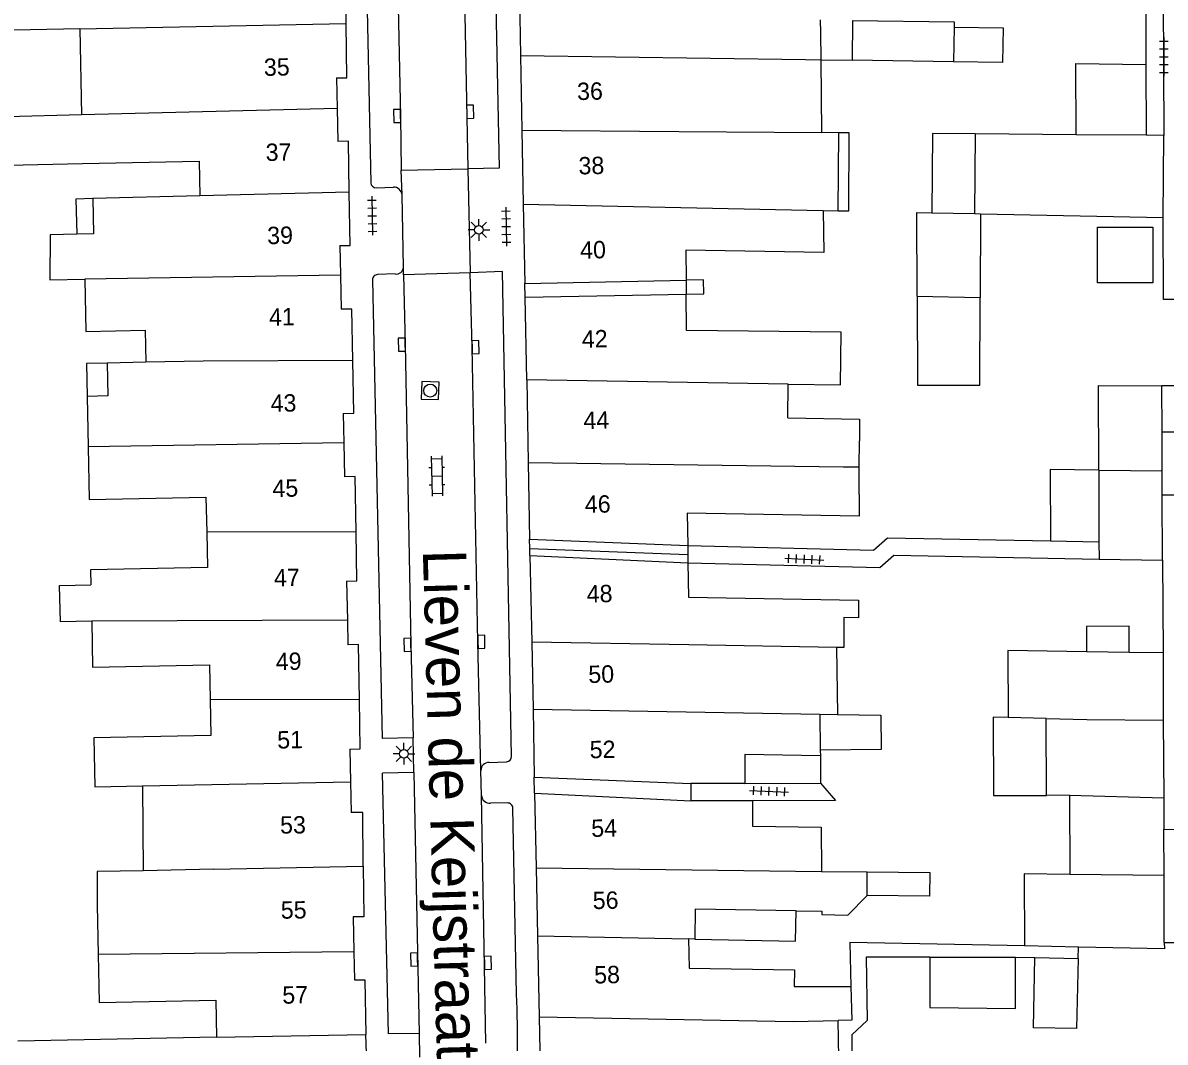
# Model space of a CAD drawing. Extents: x 132998 to 136004, y 396998 to 398512.
# Drawn here: x 133158 to 133223.8, y 397361.7 to 397420.4 of the extents above; entities that cross this region are included whole.
import ezdxf

# ---------------------------------------------------------------- set-up
doc = ezdxf.new("R2010")
doc.units = 0
for name, color, linetype in [('gg-afsc-erfafscheiding', 7, 'Continuous'), ('gg-anno-huisnummerreeks BGT', 7, 'Continuous'), ('gg-anno-openbare ruimte label', 7, 'Continuous'), ('gg-bbg-gedigitaliseerde bebouwing', 7, 'Continuous'), ('gg-bbg-gedigitaliseerde bebouwing onder overbouw', 7, 'Continuous'), ('gg-bbg-gedigitaliseerde bijgebouw', 7, 'Continuous'), ('gg-bbg-gedigitaliseerde overbouw', 7, 'Continuous'), ('gg-bbg-hoofdgebouw', 7, 'Continuous'), ('gg-bbg-luifel en loopbrug', 7, 'Continuous'), ('gg-bbg-onder overbouw', 7, 'Continuous'), ('gg-bbg-pand overbouw', 7, 'Continuous'), ('gg-bbg-tussenscheiding', 7, 'Continuous'), ('gg-bbg-tussenscheiding niveau 01', 7, 'Continuous'), ('gg-knt-verharding', 7, 'Continuous'), ('gg-knt-verharding nz', 7, 'Continuous'), ('gt-grn-weggrens', 7, 'Continuous'), ('gt-symb-klinker verharding', 7, 'Continuous'), ('gt-symb-kolk', 7, 'Continuous'), ('gt-symb-lichtmast', 7, 'Continuous'), ('gt-symb-rioolschacht', 7, 'Continuous'), ('gt-symb-tegel verharding', 7, 'Continuous')]:
    doc.layers.add(name, color=color, linetype=linetype)

# ---------------------------------------------------------------- blocks, each defined once
blk = doc.blocks.new('gt0-TEG1')
at = {"layer": 'gt-symb-tegel verharding'}
for p, q in [((-1.125, 0), (1.125, 0)), ((-0.9, -0.25), (-0.9, 0.25)), ((-0.45, -0.25), (-0.45, 0.25)), ((0, -0.25), (0, 0.25)), ((0.45, -0.25), (0.45, 0.25)), ((0.9, -0.25), (0.9, 0.25))]:
    blk.add_line(p, q, dxfattribs=at)
blk = doc.blocks.new('gt0-KOLK')
at = {"layer": 'gt-symb-kolk'}
blk.add_lwpolyline([(0, 0), (0.375, 0), (0.375, 0.4), (-0.375, 0.4), (-0.375, 0), (0, 0)], dxfattribs=at)
blk = doc.blocks.new('gt0-RS')
at = {"layer": 'gt-symb-rioolschacht'}
blk.add_lwpolyline([(-0.5, -0.5), (0.5, -0.5), (0.5, 0.5), (-0.5, 0.5)], close=True, dxfattribs=at)
blk.add_circle((0, 0), 0.375, dxfattribs=at)
blk = doc.blocks.new('gt0-KL1')
at = {"layer": 'gt-symb-klinker verharding'}
for p, q in [((-1.15, 0.3), (1.15, 0.3)), ((-1, -0.3), (-1, 0.3)), ((-0.5, 0.3), (-0.5, 0.45)), ((0, -0.3), (0, 0.3)), ((0.5, 0.3), (0.5, 0.45)), ((1, -0.3), (1, 0.3)), ((-1.15, -0.3), (1.15, -0.3)), ((-0.5, -0.45), (-0.5, -0.3)), ((0.5, -0.45), (0.5, -0.3))]:
    blk.add_line(p, q, dxfattribs=at)
blk = doc.blocks.new('gt0-LMAST')
at = {"layer": 'gt-symb-lichtmast'}
for p, q in [((-0.182, 0.173), (-0.447, 0.438)), ((-0.005, 0.246), (-0.005, 0.621)), ((0.172, 0.173), (0.437, 0.438)), ((-0.255, -0.004), (-0.63, -0.004)), ((-0.182, -0.181), (-0.447, -0.446)), ((-0.005, -0.254), (-0.005, -0.629)), ((0.437, -0.446), (0.172, -0.181)), ((0.245, -0.004), (0.62, -0.004))]:
    blk.add_line(p, q, dxfattribs=at)
blk.add_circle((-0.005, -0.004), 0.25, dxfattribs=at)

msp = doc.modelspace()

# ---------------------------------------------------------------- linework, layer by layer
at = {"layer": 'gg-afsc-erfafscheiding'}
for p, q in [((133223.702, 397423.512), (133223.732, 397413.948)), ((133161.275, 397420.087), (133154.391, 397419.949)), ((133223.67, 397389.474), (133223.694, 397384.132)), ((133215.185, 397366.607), (133216.316, 397366.584)), ((133218.801, 397366.532), (133218.815, 397367.189)), ((133169.162, 397361.995), (133157.719, 397361.768))]:
    msp.add_line(p, q, dxfattribs=at)
for points in [[(133195.668, 397422.601), (133222.702, 397422.515), (133222.701, 397418.032)], [(133224.698, 397404.497), (133223.717, 397404.497), (133223.699, 397409.215)], [(133196.219, 397404.804), (133197.238, 397404.824), (133197.223, 397405.624), (133196.213, 397405.604)], [(133196.307, 397390.321), (133207.017, 397390.06), (133207.82, 397390.766), (133217.214, 397390.593)], [(133196.324, 397389.321), (133207.383, 397389.051), (133208.189, 397389.759), (133220.008, 397389.542)], [(133203.967, 397376.637), (133204.819, 397375.64), (133200.043, 397375.621)], [(133215.707, 397367.254), (133205.653, 397367.463), (133205.705, 397364.923)], [(133210.26, 397366.607), (133206.585, 397366.607), (133206.656, 397362.968), (133205.758, 397362.13), (133205.758, 397357.256)]]:
    msp.add_lwpolyline(points, dxfattribs=at)
at = {"layer": 'gg-bbg-gedigitaliseerde bebouwing'}
for p, q in [((133161.275, 397420.087), (133161.374, 397415.135)), ((133204.039, 397414.109), (133203.99, 397418.303)), ((133205.017, 397414.101), (133204.039, 397414.109)), ((133204.98, 397409.6), (133205.017, 397414.101)), ((133168.197, 397410.461), (133162.03, 397410.308)), ((133204.104, 397409.626), (133204.151, 397407.208)), ((133204.104, 397409.626), (133204.98, 397409.6)), ((133165.08, 397400.878), (133162.86, 397400.835)), ((133202.07, 397397.679), (133202.095, 397399.612)), ((133161.697, 397398.917), (133161.755, 397396.002)), ((133206.196, 397394.851), (133206.205, 397396.358)), ((133206.186, 397393.264), (133206.196, 397394.851)), ((133204.889, 397384.454), (133204.931, 397380.588)), ((133203.926, 397380.605), (133204.931, 397380.588)), ((133203.926, 397380.605), (133203.948, 397378.53)), ((133203.948, 397378.53), (133203.951, 397378.213)), ((133164.885, 397376.471), (133164.926, 397371.589)), ((133199.607, 397376.619), (133196.482, 397376.607)), ((133200.043, 397375.621), (133196.486, 397375.607)), ((133200.043, 397375.621), (133200.049, 397374.159)), ((133204.021, 397371.552), (133206.65, 397371.521)), ((133206.65, 397370.155), (133206.65, 397371.521)), ((133196.719, 397367.653), (133196.362, 397367.66)), ((133202.437, 397364.915), (133205.705, 397364.923)), ((133169.162, 397361.995), (133177.77, 397362.16))]:
    msp.add_line(p, q, dxfattribs=at)
for points in [[(133203.99, 397418.303), (133203.972, 397419.85), (133203.964, 397420.601)], [(133161.275, 397420.087), (133167.992, 397420.221), (133176.624, 397420.394)], [(133161.374, 397415.135), (133157.092, 397415.025), (133157.148, 397412.241), (133161.43, 397412.327)], [(133161.43, 397412.327), (133168.157, 397412.461), (133168.197, 397410.461)], [(133162.03, 397410.308), (133162.07, 397408.27), (133161.102, 397408.254)], [(133161.102, 397408.254), (133159.569, 397408.228), (133159.556, 397405.633), (133161.563, 397405.665)], [(133204.151, 397407.208), (133196.201, 397407.344), (133196.213, 397405.604)], [(133161.563, 397405.665), (133161.623, 397402.652), (133165.043, 397402.721), (133165.08, 397400.878)], [(133202.095, 397399.612), (133205.109, 397399.578), (133205.143, 397402.614), (133196.233, 397402.714), (133196.219, 397404.804)], [(133162.86, 397400.835), (133162.896, 397398.94), (133161.697, 397398.917)], [(133202.07, 397397.679), (133206.213, 397397.608), (133206.205, 397396.358)], [(133161.755, 397396.002), (133161.815, 397392.976), (133168.552, 397393.11), (133168.592, 397391.093)], [(133206.186, 397393.264), (133206.178, 397392.013), (133196.277, 397392.183), (133196.307, 397390.321)], [(133168.592, 397391.093), (133168.633, 397389.062), (133161.906, 397388.928), (133161.923, 397388.06)], [(133196.324, 397389.321), (133196.356, 397387.348), (133206.147, 397387.18), (133206.141, 397386.163), (133205.295, 397386.178), (133205.298, 397384.447), (133204.889, 397384.454)], [(133161.965, 397385.96), (133160.165, 397385.921), (133160.12, 397388.021), (133161.923, 397388.06)], [(133161.965, 397385.96), (133162.018, 397383.311), (133168.745, 397383.445), (133168.785, 397381.427)], [(133168.785, 397381.427), (133168.826, 397379.387), (133162.099, 397379.253), (133162.155, 397376.417), (133164.885, 397376.471)], [(133203.951, 397378.213), (133199.601, 397378.288), (133199.607, 397376.619)], [(133200.049, 397374.159), (133203.995, 397374.091), (133204.021, 397371.552)], [(133164.926, 397371.589), (133162.275, 397371.536), (133162.291, 397369.598), (133162.348, 397366.763)], [(133202.553, 397369.284), (133204.045, 397369.258), (133204.042, 397369.058), (133205.534, 397369.032), (133206.65, 397370.155)], [(133202.553, 397369.284), (133196.746, 397369.383), (133196.719, 397367.653)], [(133196.362, 397367.66), (133196.387, 397365.98), (133202.461, 397365.876), (133202.437, 397364.915)], [(133162.348, 397366.763), (133162.403, 397364), (133169.119, 397364.134), (133169.162, 397361.995)], [(133205.705, 397364.923), (133205.755, 397362.981), (133204.978, 397362.961)], [(133202.345, 397358.686), (133205.062, 397358.661), (133204.978, 397362.961)]]:
    msp.add_lwpolyline(points, dxfattribs=at)
at = {"layer": 'gg-bbg-gedigitaliseerde bebouwing onder overbouw'}
for p, q in [((133186.922, 397405.423), (133196.213, 397405.604)), ((133186.937, 397404.623), (133196.219, 397404.804))]:
    msp.add_line(p, q, dxfattribs=at)
at = {"layer": 'gg-bbg-gedigitaliseerde bijgebouw'}
for p, q in [((133205.812, 397420.574), (133205.779, 397418.277)), ((133211.651, 397420.189), (133211.622, 397418.192)), ((133211.622, 397418.192), (133205.779, 397418.277)), ((133222.701, 397418.032), (133222.717, 397413.956)), ((133212.865, 397414.039), (133212.836, 397409.442)), ((133218.69, 397413.989), (133212.865, 397414.039)), ((133223.732, 397413.948), (133222.717, 397413.956)), ((133223.699, 397409.215), (133223.732, 397413.948)), ((133210.379, 397409.494), (133212.836, 397409.442)), ((133213.184, 397409.435), (133213.162, 397404.611)), ((133213.184, 397409.435), (133223.699, 397409.215)), ((133223.636, 397396.871), (133226.381, 397396.882)), ((133223.646, 397394.62), (133223.636, 397396.871)), ((133219.987, 397394.668), (133220.004, 397390.541)), ((133223.652, 397393.244), (133223.646, 397394.62)), ((133223.67, 397389.474), (133223.652, 397393.244)), ((133220.004, 397390.541), (133220.008, 397389.542)), ((133220.008, 397389.542), (133223.67, 397389.474)), ((133223.694, 397384.132), (133221.75, 397384.165)), ((133223.694, 397384.132), (133223.711, 397380.266)), ((133216.954, 397380.361), (133214.775, 397380.412)), ((133216.972, 397375.928), (133216.954, 397380.361)), ((133223.711, 397380.266), (133223.732, 397375.796)), ((133218.301, 397375.933), (133216.972, 397375.928)), ((133218.301, 397375.933), (133218.319, 397371.381)), ((133223.732, 397375.796), (133223.74, 397373.959)), ((133224.74, 397373.952), (133223.74, 397373.959)), ((133218.815, 397367.189), (133215.707, 397367.254)), ((133210.26, 397366.607), (133215.185, 397366.607)), ((133216.316, 397366.584), (133218.801, 397366.532))]:
    msp.add_line(p, q, dxfattribs=at)
for points in [[(133205.812, 397420.574), (133211.655, 397420.489), (133211.651, 397420.189)], [(133218.69, 397413.989), (133218.674, 397418.09), (133222.701, 397418.032)], [(133209.535, 397404.693), (133209.516, 397409.512), (133210.379, 397409.494)], [(133219.913, 397408.663), (133223.113, 397408.663), (133223.113, 397405.463), (133219.913, 397405.463), (133219.913, 397408.663)], [(133209.535, 397404.693), (133209.556, 397399.562), (133213.138, 397399.554), (133213.162, 397404.611)], [(133219.987, 397394.668), (133219.968, 397399.538), (133223.624, 397399.529)], [(133226.381, 397396.882), (133226.37, 397399.522), (133223.624, 397399.529)], [(133221.75, 397384.165), (133221.743, 397385.677), (133219.28, 397385.666), (133219.287, 397384.207)], [(133219.287, 397384.207), (133214.759, 397384.285), (133214.775, 397380.412)], [(133223.769, 397367.448), (133226.555, 397367.463), (133226.519, 397373.94)], [(133218.319, 397371.381), (133215.69, 397371.412), (133215.707, 397367.254)], [(133223.769, 397367.448), (133223.771, 397367.086), (133218.815, 397367.189)], [(133210.26, 397366.607), (133210.26, 397363.717), (133215.185, 397363.65), (133215.185, 397366.607)], [(133218.801, 397366.532), (133218.715, 397362.494), (133216.23, 397362.547), (133216.316, 397366.584)]]:
    msp.add_lwpolyline(points, dxfattribs=at)
at = {"layer": 'gg-bbg-gedigitaliseerde overbouw'}
for p, q in [((133196.213, 397405.604), (133196.219, 397404.804)), ((133196.307, 397390.321), (133196.316, 397389.8)), ((133196.316, 397389.8), (133196.324, 397389.321)), ((133196.482, 397376.607), (133196.486, 397375.607))]:
    msp.add_line(p, q, dxfattribs=at)
at = {"layer": 'gg-bbg-hoofdgebouw'}
for p, q in [((133186.593, 397422.695), (133186.667, 397418.555)), ((133186.667, 397418.555), (133186.751, 397414.251)), ((133176.081, 397417.265), (133176.116, 397415.49)), ((133176.116, 397415.49), (133176.154, 397413.601)), ((133186.751, 397414.251), (133186.833, 397409.988)), ((133186.833, 397409.988), (133186.922, 397405.423)), ((133176.272, 397407.599), (133176.306, 397405.901)), ((133176.306, 397405.901), (133176.345, 397403.933)), ((133187.029, 397399.871), (133186.937, 397404.623)), ((133187.029, 397399.871), (133187.122, 397395.102)), ((133176.464, 397397.927), (133176.497, 397396.238)), ((133176.497, 397396.238), (133176.536, 397394.282)), ((133187.122, 397395.102), (133187.186, 397390.699)), ((133187.216, 397389.743), (133187.322, 397384.755)), ((133176.655, 397388.27), (133176.7, 397386.024)), ((133176.7, 397386.024), (133176.728, 397384.602)), ((133187.322, 397384.755), (133187.397, 397380.888)), ((133187.397, 397380.888), (133187.458, 397376.988)), ((133176.847, 397378.596), (133176.884, 397376.711)), ((133176.884, 397376.711), (133176.919, 397374.939)), ((133187.483, 397376.059), (133187.575, 397371.747)), ((133187.575, 397371.747), (133187.65, 397367.844)), ((133177.038, 397368.933), (133177.078, 397366.909)), ((133187.65, 397367.844), (133187.741, 397363.173)), ((133187.741, 397363.173), (133187.83, 397358.57))]:
    msp.add_line(p, q, dxfattribs=at)
for points in [[(133176.081, 397417.265), (133176.676, 397417.275), (133176.624, 397420.394)], [(133176.809, 397410.674), (133176.755, 397413.612), (133176.154, 397413.601)], [(133176.272, 397407.599), (133176.866, 397407.61), (133176.809, 397410.674)], [(133177.004, 397400.98), (133176.947, 397403.945), (133176.345, 397403.933)], [(133176.464, 397397.927), (133177.063, 397397.939), (133177.004, 397400.98)], [(133177.2, 397391.115), (133177.147, 397394.292), (133176.536, 397394.282)], [(133176.655, 397388.27), (133177.247, 397388.28), (133177.2, 397391.115)], [(133177.391, 397381.451), (133177.333, 397384.613), (133176.728, 397384.602)], [(133176.847, 397378.596), (133177.444, 397378.607), (133177.391, 397381.451)], [(133177.617, 397371.843), (133177.591, 397374.945), (133176.919, 397374.939)], [(133177.617, 397371.843), (133177.641, 397368.933), (133177.038, 397368.933)], [(133177.078, 397366.909), (133177.11, 397365.3), (133177.71, 397365.31), (133177.77, 397362.16)]]:
    msp.add_lwpolyline(points, dxfattribs=at)
at = {"layer": 'gg-bbg-luifel en loopbrug'}
for p, q in [((133203.99, 397418.303), (133205.779, 397418.277)), ((133223.652, 397393.244), (133224.653, 397393.248)), ((133217.214, 397390.593), (133220.004, 397390.541)), ((133203.951, 397378.213), (133203.967, 397376.637)), ((133199.607, 397376.619), (133203.967, 397376.637))]:
    msp.add_line(p, q, dxfattribs=at)
for points in [[(133211.651, 397420.189), (133214.475, 397420.148), (133214.446, 397418.151), (133211.622, 397418.192)], [(133204.98, 397409.6), (133205.583, 397409.595), (133205.62, 397414.096), (133205.017, 397414.101)], [(133212.865, 397414.039), (133210.408, 397414.055), (133210.379, 397409.494)], [(133162.03, 397410.308), (133161.062, 397410.285), (133161.102, 397408.254)], [(133162.86, 397400.835), (133161.66, 397400.812), (133161.697, 397398.917)], [(133219.987, 397394.668), (133217.197, 397394.705), (133217.214, 397390.593)], [(133204.931, 397380.588), (133207.443, 397380.545), (133207.463, 397378.567), (133203.948, 397378.53)], [(133214.775, 397380.412), (133213.907, 397380.432), (133213.925, 397375.916), (133216.972, 397375.928)], [(133206.65, 397371.521), (133210.249, 397371.478), (133210.233, 397370.125), (133206.65, 397370.155)], [(133196.719, 397367.653), (133202.516, 397367.531), (133202.553, 397369.284)]]:
    msp.add_lwpolyline(points, dxfattribs=at)
at = {"layer": 'gg-bbg-onder overbouw'}
for p, q in [((133187.186, 397390.699), (133196.307, 397390.321)), ((133187.216, 397389.743), (133196.324, 397389.321)), ((133187.458, 397376.988), (133196.482, 397376.607)), ((133187.483, 397376.059), (133196.486, 397375.607))]:
    msp.add_line(p, q, dxfattribs=at)
at = {"layer": 'gg-bbg-pand overbouw'}
for p, q in [((133186.937, 397404.623), (133186.922, 397405.423)), ((133187.203, 397390.147), (133187.186, 397390.699)), ((133187.216, 397389.743), (133187.203, 397390.147)), ((133187.483, 397376.059), (133187.458, 397376.988))]:
    msp.add_line(p, q, dxfattribs=at)
at = {"layer": 'gg-bbg-tussenscheiding'}
for p, q in [((133186.667, 397418.555), (133203.099, 397418.316)), ((133203.099, 397418.316), (133203.99, 397418.303)), ((133176.116, 397415.49), (133161.374, 397415.135)), ((133186.751, 397414.251), (133195.795, 397414.177)), ((133195.795, 397414.177), (133204.039, 397414.109)), ((133222.717, 397413.956), (133218.69, 397413.989)), ((133176.809, 397410.674), (133168.197, 397410.461)), ((133186.833, 397409.988), (133203.185, 397409.645)), ((133203.185, 397409.645), (133204.104, 397409.626)), ((133212.836, 397409.442), (133213.184, 397409.435)), ((133176.306, 397405.901), (133161.563, 397405.665)), ((133209.535, 397404.693), (133213.162, 397404.611)), ((133202.095, 397399.612), (133187.029, 397399.871)), ((133223.636, 397396.871), (133223.624, 397399.529)), ((133176.497, 397396.238), (133161.755, 397396.002)), ((133187.122, 397395.102), (133205.279, 397394.863)), ((133205.279, 397394.863), (133206.196, 397394.851)), ((133219.987, 397394.668), (133223.646, 397394.62)), ((133177.2, 397391.115), (133168.592, 397391.093)), ((133176.7, 397386.024), (133161.965, 397385.96)), ((133221.75, 397384.165), (133219.287, 397384.207)), ((133177.391, 397381.451), (133168.785, 397381.427)), ((133187.397, 397380.888), (133203.926, 397380.605)), ((133164.885, 397376.471), (133176.884, 397376.711)), ((133218.301, 397375.933), (133223.732, 397375.796)), ((133223.752, 397371.316), (133223.74, 397373.959)), ((133168.979, 397371.67), (133177.617, 397371.843)), ((133168.979, 397371.67), (133164.926, 397371.589)), ((133187.575, 397371.747), (133204.021, 397371.552)), ((133223.752, 397371.316), (133218.319, 397371.381)), ((133223.769, 397367.448), (133223.752, 397371.316)), ((133187.65, 397367.844), (133196.362, 397367.66)), ((133177.078, 397366.909), (133162.348, 397366.763))]:
    msp.add_line(p, q, dxfattribs=at)
for points in [[(133177.004, 397400.98), (133168.386, 397400.942), (133165.08, 397400.878)], [(133204.889, 397384.454), (133196.365, 397384.6), (133187.322, 397384.755)], [(133216.954, 397380.361), (133219.302, 397380.306), (133223.711, 397380.266)], [(133187.741, 397363.173), (133202.387, 397362.894), (133204.978, 397362.961)]]:
    msp.add_lwpolyline(points, dxfattribs=at)
at = {"layer": 'gg-bbg-tussenscheiding niveau 01'}
msp.add_line((133187.203, 397390.147), (133196.316, 397389.8), dxfattribs=at)
at = {"layer": 'gg-knt-verharding'}
for p, q in [((133179.807, 397411.939), (133183.642, 397412.019)), ((133183.642, 397412.019), (133183.764, 397406.04)), ((133179.847, 397410.528), (133179.807, 397411.939)), ((133178.353, 397410.929), (133179.357, 397410.972)), ((133179.934, 397406.337), (133179.847, 397410.528)), ((133179.94, 397405.909), (133179.934, 397406.337)), ((133178.151, 397405.626), (133178.711, 397379.21)), ((133179.456, 397405.968), (133178.428, 397405.93)), ((133183.764, 397406.04), (133179.94, 397405.909)), ((133180.488, 397379.246), (133178.711, 397379.21)), ((133180.528, 397377.247), (133180.488, 397379.246)), ((133184.86, 397377.828), (133185.859, 397377.867)), ((133180.528, 397377.247), (133178.723, 397377.21)), ((133184.435, 397375.917), (133184.39, 397377.371)), ((133185.926, 397375.492), (133184.936, 397375.473)), ((133186.445, 397364.486), (133186.228, 397375.193)), ((133180.831, 397362.218), (133180.859, 397360.853))]:
    msp.add_line(p, q, dxfattribs=at)
for points in [[(133179.33, 397436.603), (133177.51, 397436.566), (133178.042, 397411.213)], [(133185.23, 397422.397), (133185.442, 397412.056), (133183.642, 397412.019)], [(133186.16, 397378.18), (133185.629, 397406.118), (133183.764, 397406.04)], [(133180.831, 397362.218), (133179.071, 397362.185), (133178.723, 397377.21)]]:
    msp.add_lwpolyline(points, dxfattribs=at)
for centre, radius, start, end in [((133178.372, 397411.262), 0.334, 188.48446, 266.71192), ((133179.362, 397410.485), 0.487, 5.02296, 90.61618), ((133179.512, 397406.389), 0.425, 262.42383, 352.91005), ((133178.441, 397405.64), 0.291, 92.64763, 182.6738), ((133184.859, 397377.358), 0.47, 89.93498, 178.45812), ((133185.847, 397378.18), 0.313, 272.15455, 0.08474), ((133184.903, 397375.941), 0.469, 182.88246, 274.02105), ((133185.943, 397375.208), 0.285, 357.06221, 93.50979), ((133097.313, 397361.2), 89.193, 353.33087, 2.11105)]:
    msp.add_arc(centre, radius, start, end, dxfattribs=at)
at = {"layer": 'gg-knt-verharding nz'}
for p, q in [((133183.43, 397422.36), (133183.642, 397412.019)), ((133180.528, 397377.247), (133180.831, 397362.218)), ((133184.67, 397361.66), (133184.435, 397375.917))]:
    msp.add_line(p, q, dxfattribs=at)
for points in [[(133179.33, 397436.603), (133179.436, 397430.389), (133179.764, 397415.04), (133179.807, 397411.939)], [(133179.94, 397405.909), (133180.03, 397401.903), (133180.361, 397384.605), (133180.488, 397379.246)], [(133184.39, 397377.371), (133184.218, 397384.77), (133183.884, 397401.743), (133183.764, 397406.04)]]:
    msp.add_lwpolyline(points, dxfattribs=at)
at = {"layer": 'gt-grn-weggrens'}
for p, q in [((133176.624, 397420.394), (133176.592, 397422.861)), ((133177.791, 397361.06), (133177.77, 397362.16))]:
    msp.add_line(p, q, dxfattribs=at)

# ---------------------------------------------------------------- block references
at = {"layer": 'gt-symb-klinker verharding', "rotation": -88.85423716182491}
msp.add_blockref('gt0-KL1', (133181.858, 397394.33), dxfattribs=at)
at = {"layer": 'gt-symb-kolk'}
for p, rotation in [((133179.763, 397415.07), 91.21870356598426), ((133183.574, 397415.307), -88.79696545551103), ((133180.03, 397401.903), 91.28324959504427), ((133183.884, 397401.743), -88.87021137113), ((133184.218, 397384.77), -88.66834301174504), ((133180.361, 397384.605), 91.09751696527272), ((133180.745, 397366.477), 91.2030345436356), ((133184.593, 397366.279), -89.0477138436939)]:
    msp.add_blockref('gt0-KOLK', p, dxfattribs=dict(at, rotation=rotation))
at = {"layer": 'gt-symb-lichtmast'}
for p, rotation in [((133184.274, 397408.51), 90), ((133179.953, 397378.324), 180)]:
    msp.add_blockref('gt0-LMAST', p, dxfattribs=dict(at, rotation=rotation))
at = {"layer": 'gt-symb-rioolschacht', "rotation": 88.10803458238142}
msp.add_blockref('gt0-RS', (133181.472, 397399.247), dxfattribs=at)
at = {"layer": 'gt-symb-tegel verharding'}
for p, rotation in [((133223.745, 397418.479), -90.00000000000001), ((133178.128, 397409.319), -88.85423716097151), ((133185.848, 397408.698), -88.85423716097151), ((133203.022, 397389.537), -2.5219079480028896), ((133200.999, 397376.167), -2.5219079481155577)]:
    msp.add_blockref('gt0-TEG1', p, dxfattribs=dict(at, rotation=rotation))

# ---------------------------------------------------------------- texts
at = {"layer": 'gg-anno-huisnummerreeks BGT'}
for s, rotation, p in [('35', 1, (133171.896, 397417.376)), ('36', 1.1, (133189.941, 397415.984)), ('37', 1, (133171.998, 397412.473)), ('38', 1.1, (133190.023, 397411.7)), ('39', 1.1, (133172.086, 397407.68)), ('40', 1.1, (133190.117, 397406.846)), ('41', 1.1, (133172.187, 397402.984)), ('42', 1.1, (133190.216, 397401.718)), ('43', 1.1, (133172.283, 397398.018)), ('44', 1.1, (133190.307, 397397.031)), ('45', 1, (133172.388, 397393.116)), ('46', 0.9, (133190.387, 397392.2)), ('47', 1, (133172.474, 397387.968)), ('48', 1.2, (133190.497, 397387.033)), ('49', 1, (133172.582, 397383.14)), ('50', 1.1, (133190.59, 397382.402)), ('51', 1.1, (133172.665, 397378.624)), ('52', 0.9, (133190.665, 397378.066)), ('53', 0.5, (133172.824, 397373.726)), ('54', 1.2, (133190.76, 397373.533)), ('56', 1.1, (133190.843, 397369.375)), ('55', 0.5, (133172.865, 397368.825)), ('58', 1.1, (133190.926, 397365.089)), ('57', 1.1, (133172.958, 397363.925))]:
    msp.add_text(s, height=1, rotation=rotation, dxfattribs=at).set_placement(p)
at = {"layer": 'gg-anno-openbare ruimte label'}
msp.add_text('Lieven de Keijstraat', height=2.5, rotation=271.6, dxfattribs=at).set_placement((133181.045, 397390.065))

doc.saveas('drawing.dxf')
